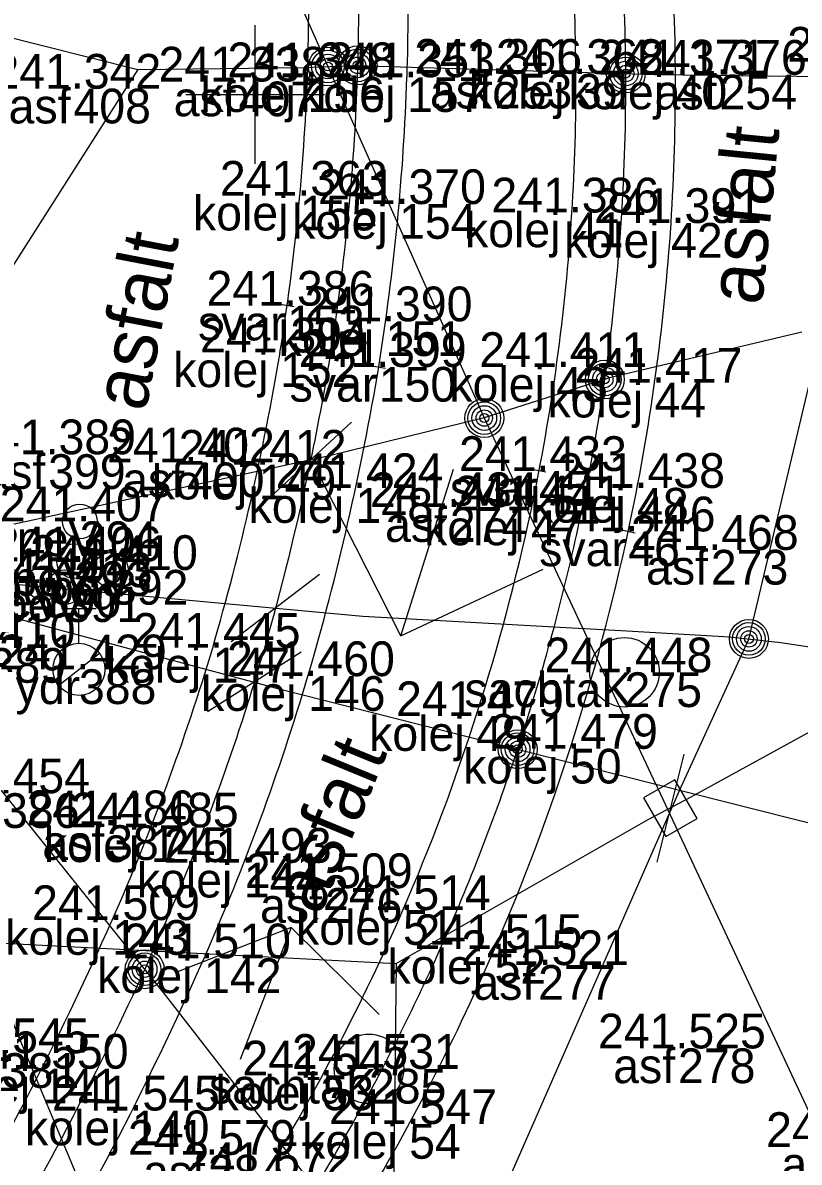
# Model space of a CAD drawing. Extents: x -599098 to -598820, y -1159597 to -1158744.
# Drawn here: x -598903.35 to -598892.17, y -1159365.37 to -1159348.97 of the extents above; entities that cross this region are included whole.
import ezdxf

# ---------------------------------------------------------------- set-up
doc = ezdxf.new("R2010")
doc.units = 0
for name, color, linetype in [('body', 7, 'Continuous'), ('dešťové vpusti šachty', 7, 'Continuous'), ('hektometrická síť', 7, 'Continuous'), ('kódy bodů', 7, 'Continuous'), ('popisy', 7, 'Continuous'), ('tram_detaily', 7, 'Continuous'), ('tram_koleje', 7, 'Continuous'), ('tram_osa', 7, 'Continuous'), ('trol_detaily', 7, 'Continuous'), ('trol_převěsy', 7, 'Continuous'), ('trol_troljová stopa', 7, 'Continuous'), ('výšky bodů', 7, 'Continuous'), ('značky IS', 7, 'Continuous'), ('čísla bodů', 7, 'Continuous')]:
    doc.layers.add(name, color=color, linetype=linetype)

msp = doc.modelspace()

# ---------------------------------------------------------------- linework, layer by layer
at = {"layer": 'body'}
for p, q in [((-598896.55, -1159349.701), (-598896.55, -1159349.701)), ((-598895.381, -1159349.704), (-598895.381, -1159349.704)), ((-598893.948, -1159349.712), (-598893.948, -1159349.712)), ((-598893.315, -1159349.715), (-598893.315, -1159349.715)), ((-598900.24, -1159349.813), (-598900.24, -1159349.813)), ((-598899.248, -1159349.751), (-598899.248, -1159349.751)), ((-598897.814, -1159349.751), (-598897.814, -1159349.751)), ((-598902.617, -1159349.916), (-598902.617, -1159349.916)), ((-598899.356, -1159351.457), (-598899.356, -1159351.457)), ((-598897.928, -1159351.577), (-598897.928, -1159351.577)), ((-598895.439, -1159351.698), (-598895.439, -1159351.698)), ((-598894.012, -1159351.85), (-598894.012, -1159351.85)), ((-598899.54, -1159353.04), (-598899.54, -1159353.04)), ((-598898.122, -1159353.265), (-598898.122, -1159353.265)), ((-598899.642, -1159353.713), (-598899.642, -1159353.713)), ((-598898.221, -1159353.922), (-598898.221, -1159353.922)), ((-598895.664, -1159353.923), (-598895.664, -1159353.923)), ((-598894.25, -1159354.15), (-598894.25, -1159354.15)), ((-598902.981, -1159355.179), (-598902.981, -1159355.179)), ((-598900.982, -1159355.298), (-598900.982, -1159355.298)), ((-598899.949, -1159355.33), (-598899.949, -1159355.33)), ((-598895.913, -1159355.42), (-598895.913, -1159355.42)), ((-598898.555, -1159355.667), (-598898.555, -1159355.667)), ((-598894.501, -1159355.664), (-598894.501, -1159355.664)), ((-598897.197, -1159355.941), (-598897.197, -1159355.941)), ((-598896.028, -1159355.989), (-598896.028, -1159355.989)), ((-598902.526, -1159356.146), (-598902.526, -1159356.146)), ((-598894.628, -1159356.29), (-598894.628, -1159356.29)), ((-598893.439, -1159356.556), (-598893.439, -1159356.556)), ((-598902.605, -1159356.72), (-598902.605, -1159356.72)), ((-598902.077, -1159356.845), (-598902.077, -1159356.845)), ((-598903.043, -1159357.034), (-598903.043, -1159357.034)), ((-598902.742, -1159357.094), (-598902.742, -1159357.094)), ((-598900.612, -1159357.966), (-598900.612, -1159357.966)), ((-598902.538, -1159358.276), (-598902.538, -1159358.276)), ((-598899.24, -1159358.374), (-598899.24, -1159358.374)), ((-598894.682, -1159358.319), (-598894.682, -1159358.319)), ((-598896.819, -1159358.95), (-598896.819, -1159358.95)), ((-598895.467, -1159359.42), (-598895.467, -1159359.42)), ((-598902.132, -1159360.521), (-598902.132, -1159360.521)), ((-598901.503, -1159360.551), (-598901.503, -1159360.551)), ((-598900.164, -1159361.061), (-598900.164, -1159361.061)), ((-598898.997, -1159361.426), (-598898.997, -1159361.426)), ((-598897.872, -1159361.742), (-598897.872, -1159361.742)), ((-598902.06, -1159361.886), (-598902.06, -1159361.886)), ((-598896.554, -1159362.304), (-598896.554, -1159362.304)), ((-598900.737, -1159362.437), (-598900.737, -1159362.437)), ((-598895.926, -1159362.534), (-598895.926, -1159362.534)), ((-598893.912, -1159363.734), (-598893.912, -1159363.734)), ((-598903.074, -1159364.026), (-598903.074, -1159364.026)), ((-598899.032, -1159364.123), (-598899.032, -1159364.123)), ((-598898.362, -1159364.028), (-598898.362, -1159364.028)), ((-598901.774, -1159364.628), (-598901.774, -1159364.628)), ((-598897.783, -1159364.822), (-598897.783, -1159364.822)), ((-598900.681, -1159365.266), (-598900.681, -1159365.266))]:
    msp.add_line(p, q, dxfattribs=at)
at = {"layer": 'dešťové vpusti šachty'}
for centre in [(-598894.682, -1159358.319), (-598898.362, -1159364.028)]:
    msp.add_circle(centre, 0.5, dxfattribs=at)
at = {"layer": 'hektometrická síť'}
for p, q in [((-598900, -1159351), (-598900, -1159349)), ((-598901, -1159350), (-598899, -1159350))]:
    msp.add_line(p, q, dxfattribs=at)
at = {"layer": 'popisy'}
for p, q in [((-598897.904, -1159357.793), (-598897.145, -1159355.396)), ((-598897.904, -1159357.793), (-598899.038, -1159355.55)), ((-598897.904, -1159357.793), (-598895.855, -1159356.834)), ((-598899.484, -1159361.994), (-598901.142, -1159362.642)), ((-598899.484, -1159361.994), (-598900.215, -1159363.894)), ((-598899.484, -1159361.994), (-598898.217, -1159363.245))]:
    msp.add_line(p, q, dxfattribs=at)
at = {"layer": 'tram_detaily'}
for p, q in [((-598899.441, -1159353.055), (-598899.639, -1159353.025)), ((-598898.32, -1159353.907), (-598898.123, -1159353.938)), ((-598895.814, -1159355.438), (-598896.012, -1159355.401)), ((-598894.726, -1159356.269), (-598894.53, -1159356.312))]:
    msp.add_line(p, q, dxfattribs=at)
at = {"layer": 'tram_koleje'}
for centre, radius, start, end in [((-598929.966, -1159348.675), 32.17, 358.0824, 4.6528), ((-598930.62, -1159348.676), 31.391, 358.0376, 4.5149), ((-598924.431, -1159349.857), 29.05, 356.3663, 4.2104), ((-598924.393, -1159349.871), 30.445, 356.2723, 4.2167), ((-598930.909, -1159348.603), 31.681, 350.7182, 357.9236), ((-598931.638, -1159348.556), 33.845, 350.8772, 357.9764), ((-598924.826, -1159349.85), 29.445, 347.9664, 356.402), ((-598925.22, -1159349.783), 31.277, 347.992, 356.2106), ((-598936.262, -1159347.598), 37.127, 343.7841, 350.52), ((-598936.59, -1159347.482), 38.906, 343.743, 350.4728), ((-598925.732, -1159349.64), 30.375, 336.5207, 347.9351), ((-598926.005, -1159349.557), 32.092, 336.5959, 347.8885), ((-598932.238, -1159348.511), 33.009, 336.0972, 343.3556), ((-598932.001, -1159348.611), 34.185, 336.1428, 343.4049), ((-598926.321, -1159349.355), 31.029, 328.4599, 336.4711), ((-598942.625, -1159343.975), 44.343, 328.6991, 336.177), ((-598925.911, -1159349.534), 32.014, 328.3309, 336.4918), ((-598943.054, -1159343.749), 46.26, 328.6262, 336.1731)]:
    msp.add_arc(centre, radius, start, end, dxfattribs=at)
at = {"layer": 'tram_osa'}
for points in [[(-598908.157, -1159378.609), (-598907.552, -1159377.778), (-598906.868, -1159376.836), (-598906.259, -1159375.995), (-598905.722, -1159375.252), (-598905.236, -1159374.581), (-598903.934, -1159372.775), (-598902.701, -1159371.051), (-598901.52, -1159369.371), (-598900.942, -1159368.531), (-598900.379, -1159367.695), (-598899.817, -1159366.835), (-598899.27, -1159365.964), (-598898.407, -1159364.472), (-598897.213, -1159362.023), (-598896.143, -1159359.185), (-598895.328, -1159356.139), (-598894.957, -1159354.036), (-598894.725, -1159351.774), (-598894.664, -1159349.708), (-598894.744, -1159347.678), (-598894.942, -1159345.779), (-598895.289, -1159343.649), (-598895.717, -1159341.566), (-598895.998, -1159340.38), (-598896.298, -1159339.199), (-598896.678, -1159337.758), (-598897.069, -1159336.322), (-598897.39, -1159335.158), (-598897.753, -1159333.858), (-598898.122, -1159332.54), (-598898.277, -1159331.985), (-598898.513, -1159331.142), (-598898.836, -1159329.985), (-598899.092, -1159329.068)], [(-598901.994, -1159329.852), (-598901.845, -1159330.39), (-598901.631, -1159331.17), (-598901.437, -1159331.875), (-598901.198, -1159332.751), (-598900.91, -1159333.821), (-598900.692, -1159334.638), (-598900.522, -1159335.294), (-598900.329, -1159336.063), (-598900.132, -1159336.868), (-598899.889, -1159337.918), (-598899.746, -1159338.571), (-598899.547, -1159339.551), (-598899.39, -1159340.382), (-598899.195, -1159341.532), (-598899.02, -1159342.683), (-598898.837, -1159344.035), (-598898.771, -1159344.588), (-598898.665, -1159345.59), (-598898.593, -1159346.409), (-598898.554, -1159347.04), (-598898.521, -1159347.953), (-598898.531, -1159349.751), (-598898.642, -1159351.517), (-598898.931, -1159353.817), (-598899.252, -1159355.498), (-598899.926, -1159358.17), (-598900.833, -1159360.806), (-598901.398, -1159362.161), (-598902.424, -1159364.327), (-598904.147, -1159367.423), (-598905.388, -1159369.399), (-598906.458, -1159371.007), (-598907.174, -1159372.046), (-598907.418, -1159372.398), (-598907.811, -1159372.961), (-598908.189, -1159373.5), (-598908.527, -1159373.98), (-598908.94, -1159374.563), (-598909.247, -1159374.993), (-598909.701, -1159375.623), (-598910.021, -1159376.065), (-598910.194, -1159376.303), (-598910.561, -1159376.808)]]:
    msp.add_spline(points, degree=3, dxfattribs=at)
at = {"layer": 'trol_detaily'}
for p, q in [((-598898.612, -1159354.718), (-598899.79, -1159355.8)), ((-598899.072, -1159356.909), (-598900.344, -1159357.879)), ((-598899.339, -1159358.029), (-598900.687, -1159358.889)), ((-598893.826, -1159359.499), (-598894.216, -1159361.05))]:
    msp.add_line(p, q, dxfattribs=at)
msp.add_lwpolyline([(-598893.635, -1159360.422), (-598893.956, -1159359.866), (-598894.407, -1159360.127), (-598894.086, -1159360.683)], close=True, dxfattribs=at)
for centre, radius in [((-598898.952, -1159349.597), 0.28), ((-598898.952, -1159349.597), 0.235), ((-598898.526, -1159349.58), 0.28), ((-598898.526, -1159349.58), 0.235), ((-598898.952, -1159349.597), 0.178), ((-598898.952, -1159349.597), 0.118), ((-598898.952, -1159349.597), 0.0641), ((-598898.526, -1159349.58), 0.178), ((-598898.526, -1159349.58), 0.118), ((-598898.526, -1159349.58), 0.0641), ((-598894.664, -1159349.698), 0.28), ((-598894.664, -1159349.698), 0.235), ((-598894.664, -1159349.698), 0.178), ((-598894.664, -1159349.698), 0.118), ((-598894.664, -1159349.698), 0.0641), ((-598894.966, -1159354.103), 0.28), ((-598894.966, -1159354.103), 0.235), ((-598894.966, -1159354.103), 0.178), ((-598894.966, -1159354.103), 0.118), ((-598894.966, -1159354.103), 0.0641), ((-598896.701, -1159354.658), 0.28), ((-598896.701, -1159354.658), 0.235), ((-598896.701, -1159354.658), 0.178), ((-598896.701, -1159354.658), 0.118), ((-598896.701, -1159354.658), 0.0641), ((-598892.891, -1159357.838), 0.28), ((-598892.891, -1159357.838), 0.235), ((-598892.891, -1159357.838), 0.178), ((-598892.891, -1159357.838), 0.118), ((-598892.891, -1159357.838), 0.0641), ((-598896.221, -1159359.427), 0.28), ((-598896.221, -1159359.427), 0.235), ((-598896.221, -1159359.427), 0.178), ((-598896.221, -1159359.427), 0.118), ((-598896.221, -1159359.427), 0.0641), ((-598901.592, -1159362.594), 0.28), ((-598901.592, -1159362.594), 0.235), ((-598901.592, -1159362.594), 0.178), ((-598901.592, -1159362.594), 0.118), ((-598901.592, -1159362.594), 0.0641)]:
    msp.add_circle(centre, radius, dxfattribs=at)
at = {"layer": 'trol_převěsy'}
for p, q in [((-598905.98, -1159348.56), (-598901.69, -1159349.64)), ((-598901.69, -1159349.64), (-598906.25, -1159356.79)), ((-598901.69, -1159349.64), (-598899.3, -1159349.61)), ((-598899.3, -1159349.61), (-598898.54, -1159349.58)), ((-598898.54, -1159349.58), (-598894.25, -1159349.71)), ((-598894.25, -1159349.71), (-598891.79, -1159349.74)), ((-598893.72, -1159360.11), (-598875.9, -1159350.31)), ((-598892.13, -1159353.42), (-598894.9, -1159354.08)), ((-598894.9, -1159354.08), (-598896.701, -1159354.657)), ((-598896.701, -1159354.657), (-598898.93, -1159355.2)), ((-598898.93, -1159355.2), (-598906.25, -1159356.79)), ((-598906.25, -1159356.79), (-598898.45, -1159357.51)), ((-598906.25, -1159356.79), (-598901.29, -1159362.97)), ((-598906.25, -1159356.79), (-598899.71, -1159358.54)), ((-598906.25, -1159356.79), (-598900.24, -1159371.111)), ((-598898.45, -1159357.51), (-598895.61, -1159357.67)), ((-598895.61, -1159357.67), (-598894.65, -1159357.72)), ((-598894.65, -1159357.72), (-598893.17, -1159357.81)), ((-598893.17, -1159357.81), (-598892.43, -1159357.89)), ((-598892.43, -1159357.89), (-598888.43, -1159358.5)), ((-598899.71, -1159358.54), (-598896.17, -1159359.44)), ((-598896.17, -1159359.44), (-598887.51, -1159361.63)), ((-598894.34, -1159360.44), (-598893.72, -1159360.11)), ((-598897.97, -1159362.51), (-598894.34, -1159360.44)), ((-598915.68, -1159361.59), (-598897.97, -1159362.51)), ((-598897.97, -1159362.51), (-598898.139, -1159376.099)), ((-598901.29, -1159362.97), (-598899.07, -1159365.83))]:
    msp.add_line(p, q, dxfattribs=at)
at = {"layer": 'trol_troljová stopa'}
for p, q in [((-598898.95, -1159349.6), (-598899.67, -1159347.96)), ((-598896.7, -1159354.66), (-598898.95, -1159349.6)), ((-598892.89, -1159357.84), (-598891.83, -1159353.37)), ((-598894.23, -1159359.93), (-598896.7, -1159354.66)), ((-598893.89, -1159360.02), (-598892.89, -1159357.84)), ((-598897.38, -1159367.97), (-598893.89, -1159360.02)), ((-598894.23, -1159359.93), (-598889.32, -1159370.45))]:
    msp.add_line(p, q, dxfattribs=at)
at = {"layer": 'značky IS'}
for p, q in [((-598902.788, -1159357.4), (-598902.288, -1159357.4)), ((-598902.538, -1159357.9), (-598902.538, -1159357.4)), ((-598902.832, -1159358.508), (-598902.242, -1159358.044))]:
    msp.add_line(p, q, dxfattribs=at)
for centre, radius in [((-598902.526, -1159356.146), 0.25), ((-598902.605, -1159356.72), 0.25), ((-598902.077, -1159356.845), 0.25), ((-598903.043, -1159357.034), 0.25), ((-598902.742, -1159357.094), 0.25), ((-598902.538, -1159358.276), 0.375)]:
    msp.add_circle(centre, radius, dxfattribs=at)

# ---------------------------------------------------------------- texts
at = {"layer": 'kódy bodů'}
for s, p in [('asf', (-598897.483, -1159350.201)), ('kolej', (-598896.921, -1159350.204)), ('kolej', (-598895.488, -1159350.212)), ('asf', (-598894.248, -1159350.215)), ('asf', (-598901.173, -1159350.313)), ('kolej', (-598900.788, -1159350.251)), ('kolej', (-598899.354, -1159350.251)), ('asf', (-598903.55, -1159350.416)), ('kolej', (-598900.896, -1159351.957)), ('kolej', (-598899.468, -1159352.077)), ('kolej', (-598896.979, -1159352.198)), ('kolej', (-598895.552, -1159352.35)), ('svar', (-598900.823, -1159353.54)), ('kolej', (-598899.662, -1159353.765)), ('kolej', (-598901.182, -1159354.213)), ('kolej', (-598897.204, -1159354.423)), ('svar', (-598899.504, -1159354.422)), ('kolej', (-598895.79, -1159354.65)), ('asf', (-598903.914, -1159355.679)), ('asf', (-598901.915, -1159355.798)), ('kolej', (-598901.489, -1159355.83)), ('svar', (-598897.196, -1159355.92)), ('kolej', (-598900.095, -1159356.167)), ('kolej', (-598896.041, -1159356.164)), ('asf', (-598898.13, -1159356.441)), ('kolej', (-598897.568, -1159356.489)), ('soupeV', (-598904.509, -1159356.646)), ('svar', (-598895.911, -1159356.79)), ('asf', (-598894.372, -1159357.056)), ('soupeV', (-598904.588, -1159357.22)), ('soupeV', (-598904.06, -1159357.345)), ('soupeV', (-598905.026, -1159357.534)), ('soupeV', (-598904.725, -1159357.594)), ('kolej', (-598902.152, -1159358.466)), ('hydr', (-598903.821, -1159358.776)), ('kolej', (-598900.78, -1159358.874)), ('sachtaK', (-598896.986, -1159358.819)), ('kolej', (-598898.359, -1159359.45)), ('kolej', (-598897.007, -1159359.92)), ('asf', (-598903.065, -1159361.021)), ('kolej', (-598903.043, -1159361.051)), ('kolej', (-598901.704, -1159361.561)), ('asf', (-598899.93, -1159361.926)), ('kolej', (-598903.6, -1159362.386)), ('kolej', (-598899.412, -1159362.242)), ('kolej', (-598898.094, -1159362.804)), ('kolej', (-598902.277, -1159362.937)), ('asf', (-598896.859, -1159363.034)), ('asf', (-598894.845, -1159364.234)), ('kolej', (-598904.614, -1159364.526)), ('sachtaK', (-598900.666, -1159364.528)), ('kolej', (-598900.572, -1159364.623)), ('kolej', (-598903.314, -1159365.128)), ('kolej', (-598899.323, -1159365.322)), ('asf', (-598892.424, -1159365.653)), ('asf', (-598901.614, -1159365.766))]:
    msp.add_text(s, height=0.5, dxfattribs=at).set_placement(p)
at = {"layer": 'popisy'}
for rotation, p in [(84.3604, (-598892.703, -1159353.045)), (79.1578, (-598901.578, -1159354.582)), (67.6254, (-598899.069, -1159361.84))]:
    msp.add_text('asfalt', height=0.8, rotation=rotation, dxfattribs=at).set_placement(p)
at = {"layer": 'výšky bodů'}
for s, p in [('241.389', (-598892.339, -1159349.527)), ('241.366', (-598897.71, -1159349.701)), ('241.368', (-598896.533, -1159349.704)), ('241.371', (-598895.056, -1159349.712)), ('241.376', (-598894.475, -1159349.715)), ('241.338', (-598901.392, -1159349.813)), ('241.348', (-598900.4, -1159349.751)), ('241.353', (-598898.966, -1159349.751)), ('241.342', (-598903.769, -1159349.916)), ('241.363', (-598900.508, -1159351.457)), ('241.370', (-598899.094, -1159351.577)), ('241.386', (-598896.599, -1159351.698)), ('241.391', (-598895.12, -1159351.85)), ('241.386', (-598900.7, -1159353.04)), ('241.390', (-598899.288, -1159353.265)), ('241.394', (-598900.794, -1159353.713)), ('241.399', (-598899.373, -1159353.922)), ('241.411', (-598896.772, -1159353.923)), ('241.417', (-598895.402, -1159354.15)), ('241.389', (-598904.133, -1159355.179)), ('241.402', (-598902.134, -1159355.298)), ('241.412', (-598901.101, -1159355.33)), ('241.433', (-598897.065, -1159355.42)), ('241.424', (-598899.707, -1159355.667)), ('241.438', (-598895.653, -1159355.664)), ('241.434', (-598898.349, -1159355.941)), ('241.441', (-598897.136, -1159355.989)), ('241.407', (-598903.678, -1159356.146)), ('241.446', (-598895.788, -1159356.29)), ('241.468', (-598894.591, -1159356.556)), ('241.406', (-598903.765, -1159356.72)), ('241.410', (-598903.243, -1159356.845)), ('241.404', (-598904.195, -1159357.034)), ('241.413', (-598903.894, -1159357.094)), ('241.410', (-598905.005, -1159357.969)), ('241.445', (-598901.764, -1159357.966)), ('241.429', (-598903.69, -1159358.276)), ('241.460', (-598900.406, -1159358.374)), ('241.448', (-598895.834, -1159358.319)), ('241.479', (-598897.971, -1159358.95)), ('241.479', (-598896.619, -1159359.42)), ('241.454', (-598904.796, -1159360.06)), ('241.486', (-598903.292, -1159360.521)), ('241.485', (-598902.655, -1159360.551)), ('241.493', (-598901.316, -1159361.061)), ('241.509', (-598900.149, -1159361.426)), ('241.514', (-598899.024, -1159361.742)), ('241.509', (-598903.212, -1159361.886)), ('241.515', (-598897.706, -1159362.304)), ('241.510', (-598901.903, -1159362.437)), ('241.521', (-598897.034, -1159362.534)), ('241.545', (-598904.801, -1159363.802)), ('241.525', (-598895.064, -1159363.734)), ('241.550', (-598904.24, -1159364.026)), ('241.547', (-598900.184, -1159364.123)), ('241.531', (-598899.47, -1159364.028)), ('241.545', (-598902.926, -1159364.628)), ('241.547', (-598898.935, -1159364.822)), ('241.529', (-598892.643, -1159365.153)), ('241.579', (-598901.833, -1159365.266)), ('241.572', (-598901.028, -1159365.586))]:
    msp.add_text(s, height=0.5, dxfattribs=at).set_placement(p)
at = {"layer": 'čísla bodů'}
for s, p in [('253', (-598896.55, -1159350.201)), ('39', (-598895.381, -1159350.204)), ('40', (-598893.948, -1159350.212)), ('254', (-598893.315, -1159350.215)), ('407', (-598900.24, -1159350.313)), ('156', (-598899.248, -1159350.251)), ('157', (-598897.814, -1159350.251)), ('408', (-598902.617, -1159350.416)), ('155', (-598899.356, -1159351.957)), ('154', (-598897.928, -1159352.077)), ('41', (-598895.439, -1159352.198)), ('42', (-598894.012, -1159352.35)), ('153', (-598899.54, -1159353.54)), ('151', (-598898.122, -1159353.765)), ('152', (-598899.642, -1159354.213)), ('150', (-598898.221, -1159354.422)), ('43', (-598895.664, -1159354.423)), ('44', (-598894.25, -1159354.65)), ('399', (-598902.981, -1159355.679)), ('400', (-598900.982, -1159355.798)), ('149', (-598899.949, -1159355.83)), ('45', (-598895.913, -1159355.92)), ('148', (-598898.555, -1159356.167)), ('48', (-598894.501, -1159356.164)), ('274', (-598897.197, -1159356.441)), ('47', (-598896.028, -1159356.489)), ('394', (-598902.526, -1159356.646)), ('46', (-598894.628, -1159356.79)), ('273', (-598893.439, -1159357.056)), ('393', (-598902.605, -1159357.22)), ('392', (-598902.077, -1159357.345)), ('390', (-598903.043, -1159357.534)), ('391', (-598902.742, -1159357.594)), ('389', (-598903.839, -1159358.469)), ('147', (-598900.612, -1159358.466)), ('388', (-598902.538, -1159358.776)), ('146', (-598899.24, -1159358.874)), ('275', (-598894.682, -1159358.819)), ('49', (-598896.819, -1159359.45)), ('50', (-598895.467, -1159359.92)), ('386', (-598903.644, -1159360.56)), ('387', (-598902.132, -1159361.021)), ('145', (-598901.503, -1159361.051)), ('144', (-598900.164, -1159361.561)), ('276', (-598898.997, -1159361.926)), ('51', (-598897.872, -1159362.242)), ('143', (-598902.06, -1159362.386)), ('52', (-598896.554, -1159362.804)), ('142', (-598900.737, -1159362.937)), ('277', (-598895.926, -1159363.034)), ('381', (-598903.649, -1159364.302)), ('278', (-598893.912, -1159364.234)), ('141', (-598903.074, -1159364.526)), ('53', (-598899.032, -1159364.623)), ('285', (-598898.362, -1159364.528)), ('140', (-598901.774, -1159365.128)), ('54', (-598897.783, -1159365.322)), ('284', (-598900.681, -1159365.766))]:
    msp.add_text(s, height=0.5, dxfattribs=at).set_placement(p)

doc.saveas('drawing.dxf')
